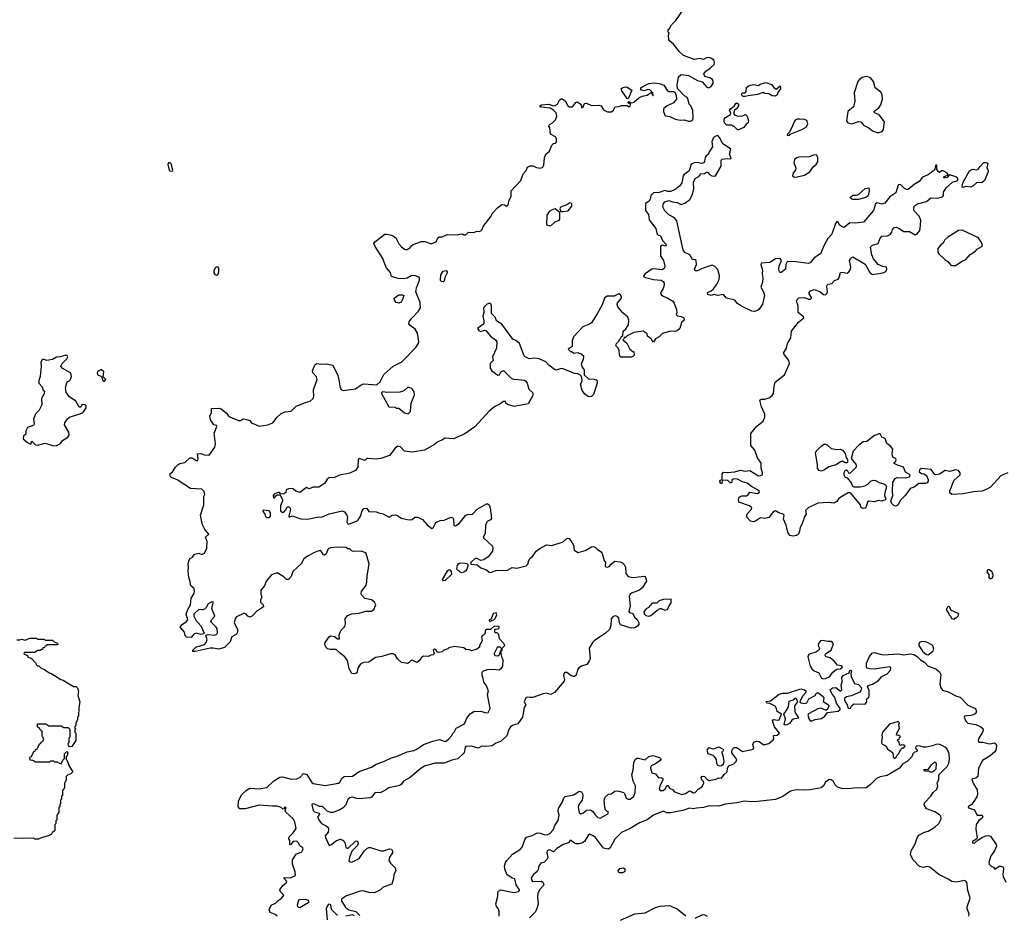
# Model space of a CAD drawing. Extents: x 2106670 to 2323771, y 35271 to 224896.
# Tile 284 of 419: x 2295006 to 2305441, y 116073 to 125569. Entities that reach past the tile are written whole.
import ezdxf

# ---------------------------------------------------------------- set-up
doc = ezdxf.new("R2010")
doc.units = 0

msp = doc.modelspace()

# ---------------------------------------------------------------- linework, layer by layer
at = {"layer": '0CON20XD'}
for points in [[(2298689, 119671), (2298711, 119795), (2298678, 119908), (2298665, 119920), (2298624, 119934), (2298545, 119930), (2298525, 119938), (2298505, 119958), (2298485, 119960), (2298465, 119972), (2298375, 119977), (2298301, 119969), (2298275, 119958), (2298253, 119905), (2298235, 119891), (2298225, 119896), (2298209, 119925), (2298196, 119936), (2298175, 119936), (2298136, 119924), (2298055, 119882), (2298015, 119848), (2297992, 119805), (2297902, 119718), (2297884, 119666), (2297855, 119632), (2297835, 119633), (2297805, 119663), (2297735, 119703), (2297675, 119683), (2297618, 119615), (2297600, 119565), (2297561, 119519), (2297562, 119482), (2297573, 119445), (2297560, 119415), (2297560, 119395), (2297588, 119365), (2297590, 119345), (2297515, 119293), (2297475, 119248), (2297445, 119236), (2297424, 119244), (2297405, 119267), (2297385, 119277), (2297305, 119238), (2297292, 119225), (2297278, 119178), (2297313, 119105), (2297316, 119075), (2297305, 119053), (2297254, 119026), (2297237, 118973), (2297178, 118912), (2297115, 118894), (2297056, 118906), (2297024, 118906), (2296865, 118870), (2296842, 118872), (2296840, 118885), (2296874, 118916), (2296964, 118946), (2296984, 118965), (2296992, 118995), (2296980, 119045), (2297005, 119051), (2297070, 119045), (2297095, 119054), (2297103, 119067), (2297098, 119115), (2297090, 119130), (2297033, 119185), (2297040, 119205), (2297076, 119245), (2297044, 119325), (2297058, 119385), (2297055, 119397), (2297035, 119394), (2297004, 119375), (2296983, 119337), (2296965, 119319), (2296945, 119311), (2296906, 119314), (2296852, 119265), (2296852, 119245), (2296872, 119202), (2296925, 119143), (2296960, 119065), (2296954, 119056), (2296925, 119052), (2296875, 119064), (2296853, 119055), (2296822, 119018), (2296773, 119023), (2296759, 119035), (2296754, 119075), (2296712, 119125), (2296712, 119135), (2296728, 119155), (2296775, 119189), (2296787, 119205), (2296772, 119265), (2296788, 119315), (2296816, 119365), (2296824, 119435), (2296854, 119485), (2296860, 119515), (2296855, 119537), (2296825, 119563), (2296815, 119582), (2296813, 119613), (2296798, 119655), (2296792, 119725), (2296796, 119765), (2296790, 119795), (2296798, 119832), (2296813, 119855), (2296839, 119871), (2296859, 119901), (2296905, 119914), (2296935, 119900), (2296965, 119912), (2296989, 119965), (2296993, 120035), (2296977, 120083), (2297010, 120115), (2296970, 120165), (2296944, 120214), (2296931, 120281), (2296923, 120315), (2296957, 120425), (2296958, 120515), (2296970, 120535), (2296962, 120565), (2296935, 120590), (2296815, 120597), (2296675, 120691), (2296615, 120714), (2296605, 120727), (2296599, 120755), (2296624, 120776), (2296656, 120825), (2296685, 120854), (2296705, 120864), (2296755, 120873), (2296808, 120922), (2296835, 120923), (2296875, 120896), (2296894, 120896), (2296898, 120915), (2296890, 120965), (2296925, 120971), (2296965, 120957), (2297015, 120953), (2297075, 121038), (2297082, 121072), (2297067, 121185), (2297096, 121255), (2297091, 121265), (2297063, 121273), (2297029, 121325), (2297022, 121365), (2297040, 121405), (2297040, 121445), (2297115, 121449), (2297143, 121443), (2297198, 121398), (2297215, 121373), (2297235, 121359), (2297325, 121321), (2297345, 121320), (2297373, 121337), (2297425, 121327), (2297445, 121318), (2297464, 121294), (2297545, 121258), (2297635, 121274), (2297688, 121295), (2297734, 121356), (2297776, 121394), (2297815, 121410), (2297885, 121418), (2297935, 121470), (2298035, 121512), (2298085, 121524), (2298115, 121553), (2298122, 121578), (2298121, 121645), (2298159, 121755), (2298152, 121782), (2298112, 121825), (2298110, 121845), (2298135, 121908), (2298155, 121923), (2298205, 121918), (2298255, 121921), (2298324, 121905), (2298377, 121795), (2298390, 121750), (2298404, 121665), (2298415, 121649), (2298435, 121638), (2298565, 121656), (2298625, 121698), (2298655, 121709), (2298792, 121698), (2298825, 121728), (2298864, 121806), (2298964, 121896), (2299055, 121940), (2299206, 122095), (2299229, 122131), (2299237, 122155), (2299224, 122244), (2299198, 122288), (2299143, 122325), (2299129, 122345), (2299134, 122365), (2299154, 122396), (2299233, 122477), (2299254, 122515), (2299249, 122569), (2299206, 122685), (2299210, 122725), (2299244, 122806), (2299242, 122835), (2299195, 122858), (2299155, 122854), (2299112, 122828), (2299075, 122821), (2299016, 122826), (2298948, 122848), (2298935, 122887), (2298889, 122940), (2298855, 123036), (2298773, 123165), (2298761, 123195), (2298770, 123215), (2298875, 123294), (2298895, 123296), (2298945, 123285), (2298965, 123278), (2298993, 123255), (2299025, 123194), (2299052, 123162), (2299085, 123136), (2299105, 123129), (2299140, 123145), (2299161, 123175), (2299176, 123184), (2299265, 123216), (2299305, 123218), (2299355, 123197), (2299375, 123197), (2299420, 123215), (2299438, 123255), (2299455, 123268), (2299482, 123268), (2299538, 123292), (2299645, 123287), (2299670, 123295), (2299695, 123298), (2299715, 123288), (2299735, 123288), (2299764, 123316), (2299816, 123314), (2299855, 123327), (2299875, 123322), (2299895, 123332), (2299907, 123345), (2299917, 123375), (2300002, 123485), (2300013, 123515), (2300075, 123578), (2300115, 123610), (2300145, 123607), (2300165, 123593), (2300183, 123605), (2300193, 123655), (2300214, 123695), (2300214, 123756), (2300318, 123865), (2300337, 123923), (2300345, 123940), (2300375, 123970), (2300388, 124005), (2300415, 124019), (2300445, 124018), (2300485, 124001), (2300525, 123994), (2300550, 124005), (2300562, 124028), (2300568, 124105), (2300584, 124145), (2300620, 124175), (2300645, 124240), (2300663, 124257), (2300685, 124260), (2300696, 124274), (2300696, 124305), (2300686, 124326), (2300632, 124355), (2300623, 124423), (2300610, 124445), (2300627, 124463), (2300654, 124476), (2300684, 124506), (2300699, 124545), (2300691, 124581), (2300665, 124609), (2300630, 124630), (2300532, 124642), (2300522, 124645), (2300522, 124655), (2300535, 124666), (2300615, 124674), (2300660, 124655), (2300682, 124658), (2300706, 124674), (2300728, 124715), (2300745, 124730), (2300755, 124730), (2300788, 124708), (2300814, 124655), (2300832, 124645), (2300865, 124646), (2300900, 124690), (2300915, 124698), (2300953, 124675), (2300965, 124633), (2300978, 124642), (2300988, 124675), (2300995, 124682), (2301015, 124683), (2301065, 124661), (2301145, 124662), (2301167, 124657), (2301193, 124615), (2301235, 124592), (2301278, 124592), (2301299, 124611), (2301316, 124644), (2301355, 124649), (2301385, 124661), (2301445, 124660), (2301455, 124650), (2301475, 124650), (2301478, 124678), (2301450, 124685), (2301465, 124700), (2301472, 124692), (2301488, 124688), (2301515, 124694), (2301569, 124741), (2301605, 124759), (2301655, 124769), (2301695, 124798), (2301707, 124787), (2301715, 124762), (2301720, 124765), (2301717, 124795), (2301685, 124826), (2301665, 124830), (2301625, 124814), (2301590, 124825), (2301588, 124845), (2301604, 124856), (2301675, 124894), (2301735, 124900), (2301783, 124893), (2301832, 124875), (2301870, 124815), (2301885, 124808), (2301935, 124808), (2301950, 124800), (2301962, 124765), (2301967, 124725), (2301934, 124686), (2301868, 124655), (2301828, 124625), (2301828, 124595), (2301842, 124555), (2301855, 124548), (2301895, 124541), (2301952, 124515), (2302010, 124505), (2302047, 124507), (2302095, 124492), (2302115, 124492), (2302138, 124505), (2302144, 124525), (2302141, 124605), (2302120, 124655), (2302103, 124675), (2302088, 124735), (2302075, 124749), (2302051, 124761), (2301978, 124838), (2301974, 124875), (2301988, 124962), (2302015, 124987), (2302095, 124978), (2302190, 124925), (2302240, 124910), (2302290, 124855), (2302305, 124848), (2302335, 124861), (2302356, 124895), (2302356, 124915), (2302347, 124935), (2302322, 124952), (2302267, 124967), (2302258, 124995), (2302278, 125025), (2302325, 125056), (2302365, 125094), (2302371, 125115), (2302365, 125136), (2302339, 125159), (2302313, 125167), (2302285, 125164), (2302255, 125148), (2302215, 125158), (2302155, 125146), (2302041, 125191), (2301999, 125229), (2301935, 125310), (2301893, 125345), (2301887, 125357), (2301883, 125405), (2301888, 125425), (2301880, 125435), (2301880, 125465), (2301893, 125477), (2301914, 125516), (2301960, 125560), (2302085, 125740)], [(2304115, 124374), (2304146, 124385), (2304162, 124405), (2304170, 124485), (2304115, 124562), (2304065, 124581), (2304060, 124595), (2304110, 124635), (2304133, 124667), (2304152, 124725), (2304147, 124775), (2304132, 124802), (2304072, 124845), (2304054, 124915), (2304022, 124952), (2303985, 124967), (2303936, 124955), (2303906, 124935), (2303890, 124915), (2303851, 124795), (2303856, 124705), (2303842, 124645), (2303784, 124596), (2303770, 124495), (2303782, 124475), (2303825, 124464), (2303895, 124488), (2303920, 124485), (2303950, 124450), (2304005, 124422), (2304045, 124392), (2304095, 124374), (2304115, 124374)], [(2301455, 124730), (2301445, 124732), (2301387, 124815), (2301382, 124835), (2301400, 124850), (2301425, 124856), (2301445, 124852), (2301492, 124822), (2301455, 124730)], [(2302695, 124753), (2302674, 124754), (2302662, 124762), (2302657, 124775), (2302660, 124785), (2302665, 124792), (2302696, 124794), (2302704, 124806), (2302710, 124850), (2302727, 124865), (2302752, 124875), (2302785, 124883), (2302835, 124870), (2302855, 124884), (2302915, 124904), (2302975, 124882), (2303000, 124850), (2303025, 124833), (2303067, 124867), (2303069, 124835), (2303042, 124798), (2303035, 124772), (2303015, 124758), (2302981, 124761), (2302945, 124782), (2302898, 124788), (2302885, 124798), (2302825, 124777), (2302725, 124762), (2302695, 124753)], [(2302625, 124400), (2302615, 124400), (2302575, 124440), (2302565, 124440), (2302555, 124450), (2302502, 124452), (2302476, 124476), (2302473, 124493), (2302474, 124515), (2302485, 124532), (2302538, 124565), (2302542, 124582), (2302530, 124605), (2302540, 124625), (2302577, 124653), (2302595, 124681), (2302605, 124686), (2302623, 124673), (2302623, 124655), (2302605, 124628), (2302581, 124609), (2302570, 124575), (2302585, 124558), (2302625, 124547), (2302665, 124550), (2302698, 124565), (2302716, 124545), (2302731, 124495), (2302728, 124475), (2302705, 124460), (2302682, 124425), (2302625, 124400)], [(2303145, 124342), (2303165, 124343), (2303173, 124357), (2303295, 124405), (2303345, 124434), (2303358, 124465), (2303349, 124499), (2303325, 124512), (2303274, 124516), (2303246, 124514), (2303225, 124504), (2303216, 124494), (2303198, 124442), (2303164, 124376), (2303142, 124355), (2303140, 124345), (2303145, 124342)], [(2302996, 121606), (2303001, 121679), (2303014, 121725), (2303111, 121805), (2303164, 121925), (2303158, 121955), (2303110, 122015), (2303102, 122035), (2303134, 122085), (2303144, 122135), (2303179, 122195), (2303186, 122265), (2303259, 122361), (2303314, 122405), (2303315, 122416), (2303256, 122466), (2303257, 122535), (2303239, 122585), (2303245, 122604), (2303265, 122619), (2303322, 122622), (2303365, 122606), (2303388, 122605), (2303399, 122615), (2303399, 122625), (2303372, 122662), (2303372, 122675), (2303389, 122695), (2303425, 122708), (2303487, 122687), (2303524, 122655), (2303547, 122653), (2303561, 122665), (2303568, 122685), (2303561, 122739), (2303565, 122755), (2303576, 122764), (2303615, 122773), (2303643, 122805), (2303681, 122819), (2303691, 122835), (2303705, 122888), (2303727, 122893), (2303775, 122882), (2303794, 122895), (2303808, 122915), (2303816, 122945), (2303802, 123015), (2303815, 123040), (2303835, 123053), (2303967, 122977), (2304017, 122887), (2304045, 122867), (2304155, 122884), (2304185, 122901), (2304198, 122925), (2304194, 122944), (2304155, 122952), (2304105, 122975), (2304054, 123035), (2304037, 123075), (2304022, 123158), (2304043, 123177), (2304103, 123197), (2304122, 123245), (2304145, 123274), (2304205, 123279), (2304235, 123294), (2304250, 123315), (2304257, 123345), (2304273, 123365), (2304295, 123370), (2304326, 123356), (2304375, 123324), (2304435, 123322), (2304495, 123287), (2304515, 123294), (2304546, 123335), (2304554, 123386), (2304555, 123445), (2304540, 123485), (2304482, 123545), (2304482, 123575), (2304491, 123595), (2304522, 123618), (2304615, 123641), (2304661, 123679), (2304735, 123677), (2304785, 123692), (2304796, 123705), (2304798, 123742), (2304826, 123785), (2304893, 123847), (2304950, 123865), (2304948, 123885), (2304938, 123898), (2304875, 123919), (2304858, 123922), (2304836, 123895), (2304805, 123889), (2304799, 123895), (2304805, 123905), (2304850, 123925), (2304831, 123945), (2304795, 123967), (2304775, 123966), (2304755, 123950), (2304745, 123957), (2304726, 123985), (2304725, 124027), (2304714, 124025), (2304701, 123975), (2304668, 123952), (2304635, 123923), (2304575, 123900), (2304538, 123855), (2304485, 123821), (2304422, 123768), (2304405, 123769), (2304385, 123780), (2304345, 123817), (2304325, 123820), (2304315, 123815), (2304293, 123735), (2304229, 123691), (2304175, 123625), (2304145, 123612), (2304095, 123628), (2304075, 123618), (2304056, 123545), (2303948, 123422), (2303865, 123410), (2303805, 123415), (2303745, 123364), (2303715, 123377), (2303696, 123395), (2303677, 123427), (2303665, 123430), (2303651, 123409), (2303615, 123295), (2303570, 123250), (2303528, 123172), (2303495, 123086), (2303425, 123043), (2303385, 122990), (2303365, 122985), (2303205, 123005), (2303140, 123000), (2303126, 122975), (2303121, 122925), (2303075, 122889), (2303065, 122887), (2303057, 122895), (2303051, 122925), (2303054, 122955), (2303079, 123015), (2303067, 123037), (2303015, 123032), (2302955, 122996), (2302865, 122988), (2302860, 122975), (2302879, 122915), (2302876, 122875), (2302882, 122832), (2302878, 122785), (2302862, 122732), (2302888, 122685), (2302898, 122645), (2302878, 122552), (2302845, 122501), (2302825, 122486), (2302795, 122476), (2302765, 122478), (2302655, 122531), (2302615, 122559), (2302585, 122594), (2302496, 122616), (2302465, 122657), (2302405, 122646), (2302365, 122654), (2302335, 122644), (2302300, 122655), (2302294, 122676), (2302335, 122693), (2302359, 122715), (2302392, 122758), (2302419, 122815), (2302423, 122855), (2302405, 122919), (2302375, 122953), (2302345, 122965), (2302239, 122931), (2302188, 122905), (2302165, 122906), (2302159, 122925), (2302180, 122975), (2302175, 123015), (2302165, 123024), (2302135, 123025), (2302108, 123075), (2302055, 123101), (2302038, 123125), (2301971, 123435), (2301945, 123467), (2301885, 123499), (2301867, 123517), (2301843, 123543), (2301823, 123585), (2301831, 123619), (2301843, 123637), (2301885, 123653), (2301925, 123637), (2301975, 123632), (2302015, 123608), (2302054, 123625), (2302107, 123663), (2302135, 123715), (2302150, 123775), (2302146, 123845), (2302165, 123885), (2302203, 123905), (2302225, 123934), (2302265, 123939), (2302285, 123953), (2302295, 123953), (2302316, 123926), (2302342, 123915), (2302365, 123911), (2302382, 123915), (2302441, 124015), (2302442, 124075), (2302449, 124091), (2302505, 124099), (2302535, 124093), (2302545, 124100), (2302528, 124145), (2302542, 124195), (2302456, 124256), (2302428, 124315), (2302405, 124340), (2302375, 124330), (2302355, 124313), (2302342, 124275), (2302348, 124222), (2302312, 124168), (2302308, 124142), (2302283, 124125), (2302272, 124108), (2302264, 124065), (2302255, 124052), (2302235, 124044), (2302185, 124054), (2302155, 124052), (2302123, 124037), (2302102, 123965), (2302045, 123925), (2302037, 123913), (2302025, 123840), (2302004, 123806), (2301949, 123765), (2301905, 123746), (2301875, 123746), (2301845, 123757), (2301785, 123737), (2301725, 123734), (2301696, 123704), (2301689, 123665), (2301679, 123645), (2301639, 123621), (2301640, 123545), (2301669, 123505), (2301677, 123447), (2301747, 123355), (2301763, 123293), (2301796, 123276), (2301818, 123228), (2301857, 123185), (2301855, 123169), (2301815, 123178), (2301805, 123176), (2301799, 123165), (2301797, 123065), (2301828, 123015), (2301842, 122955), (2301840, 122935), (2301815, 122916), (2301725, 122928), (2301706, 122924), (2301634, 122876), (2301618, 122855), (2301618, 122848), (2301640, 122835), (2301725, 122814), (2301805, 122806), (2301825, 122794), (2301836, 122775), (2301837, 122755), (2301825, 122720), (2301804, 122685), (2301799, 122665), (2301804, 122655), (2301825, 122636), (2301875, 122618), (2301928, 122585), (2301943, 122563), (2301966, 122495), (2301969, 122461), (2301963, 122443), (2301978, 122428), (2302015, 122422), (2302045, 122408), (2302048, 122385), (2302021, 122359), (2302001, 122295), (2301975, 122271), (2301955, 122263), (2301905, 122268), (2301819, 122241), (2301783, 122207), (2301743, 122187), (2301725, 122150), (2301705, 122170), (2301700, 122185), (2301660, 122215), (2301658, 122238), (2301615, 122267), (2301515, 122251), (2301445, 122218), (2301425, 122200), (2301412, 122198), (2301410, 122185), (2301400, 122175), (2301441, 122141), (2301472, 122075), (2301505, 122050), (2301515, 122050), (2301520, 122015), (2301508, 122002), (2301485, 121992), (2301372, 121992), (2301362, 122015), (2301358, 122065), (2301345, 122090), (2301320, 122115), (2301328, 122122), (2301330, 122135), (2301360, 122165), (2301360, 122175), (2301378, 122192), (2301380, 122205), (2301398, 122222), (2301402, 122265), (2301429, 122291), (2301458, 122335), (2301463, 122385), (2301452, 122415), (2301400, 122460), (2301344, 122524), (2301339, 122549), (2301342, 122568), (2301384, 122615), (2301383, 122635), (2301372, 122652), (2301355, 122662), (2301305, 122639), (2301232, 122638), (2301205, 122615), (2301178, 122545), (2301128, 122452), (2301065, 122356), (2301045, 122341), (2300975, 122314), (2300874, 122205), (2300860, 122165), (2300860, 122105), (2300820, 122075), (2300845, 122050), (2300855, 122050), (2300883, 122033), (2300895, 122038), (2300925, 122040), (2300933, 122033), (2300955, 122030), (2300980, 122005), (2300978, 121965), (2300958, 121915), (2300968, 121885), (2300987, 121857), (2300990, 121805), (2301035, 121762), (2301095, 121758), (2301115, 121750), (2301127, 121737), (2301126, 121714), (2301089, 121595), (2301065, 121574), (2301035, 121571), (2300995, 121598), (2300969, 121639), (2300951, 121705), (2300966, 121735), (2300964, 121774), (2300949, 121799), (2300923, 121813), (2300885, 121817), (2300765, 121868), (2300745, 121871), (2300696, 121854), (2300675, 121860), (2300614, 121905), (2300583, 121943), (2300513, 121973), (2300465, 121982), (2300405, 121975), (2300363, 121993), (2300354, 122004), (2300304, 122135), (2300265, 122166), (2300231, 122181), (2300167, 122273), (2300115, 122342), (2300060, 122375), (2300044, 122415), (2300005, 122455), (2300007, 122535), (2299998, 122555), (2299985, 122562), (2299955, 122551), (2299923, 122515), (2299925, 122465), (2299914, 122425), (2299926, 122375), (2299925, 122353), (2299915, 122337), (2299858, 122295), (2299871, 122275), (2299885, 122266), (2299895, 122264), (2299931, 122279), (2299945, 122274), (2299997, 122215), (2300050, 122175), (2300062, 122155), (2300060, 122085), (2300018, 121995), (2300025, 121955), (2299995, 121927), (2299992, 121915), (2299992, 121875), (2300010, 121845), (2300075, 121799), (2300092, 121805), (2300101, 121829), (2300111, 121839), (2300135, 121849), (2300215, 121768), (2300239, 121759), (2300294, 121754), (2300355, 121748), (2300371, 121735), (2300383, 121715), (2300401, 121651), (2300446, 121614), (2300446, 121585), (2300395, 121496), (2300245, 121469), (2300175, 121490), (2300158, 121505), (2300155, 121520), (2300135, 121522), (2300095, 121494), (2300041, 121469), (2299981, 121419), (2299829, 121251), (2299725, 121179), (2299605, 121124), (2299515, 121131), (2299480, 121110), (2299436, 121094), (2299404, 121066), (2299295, 121006), (2299165, 120985)], [(2303215, 123898), (2303245, 123903), (2303325, 123920), (2303380, 123955), (2303415, 124010), (2303448, 124032), (2303465, 124062), (2303466, 124106), (2303453, 124133), (2303425, 124137), (2303375, 124114), (2303265, 124112), (2303243, 124105), (2303217, 124085), (2303211, 124055), (2303233, 123995), (2303227, 123975), (2303202, 123945), (2303196, 123915), (2303215, 123898)], [(2296625, 123963), (2296630, 123975), (2296610, 124040), (2296601, 124051), (2296585, 124051), (2296578, 124035), (2296590, 123975), (2296596, 123966), (2296625, 123963)], [(2305001, 123791), (2304995, 123792), (2304993, 123803), (2305004, 123845), (2305074, 123965), (2305105, 123985), (2305145, 123978), (2305165, 123983), (2305185, 124014), (2305225, 124056), (2305245, 124056), (2305265, 124047), (2305257, 123997), (2305270, 123975), (2305271, 123955), (2305231, 123865), (2305205, 123843), (2305145, 123838), (2305112, 123808), (2305085, 123795), (2305035, 123800), (2305001, 123791)], [(2303895, 123664), (2303834, 123664), (2303810, 123675), (2303808, 123685), (2303835, 123709), (2303875, 123708), (2303895, 123716), (2303965, 123778), (2304005, 123788), (2304008, 123755), (2303998, 123702), (2303972, 123685), (2303895, 123664)], [(2300625, 123384), (2300641, 123389), (2300682, 123425), (2300725, 123442), (2300730, 123455), (2300730, 123525), (2300682, 123562), (2300655, 123557), (2300616, 123534), (2300592, 123495), (2300588, 123395), (2300625, 123384)], [(2300765, 123534), (2300818, 123542), (2300857, 123593), (2300858, 123615), (2300850, 123625), (2300835, 123628), (2300804, 123606), (2300737, 123583), (2300730, 123565), (2300740, 123535), (2300765, 123534)], [(2304885, 122962), (2304925, 122963), (2304995, 123010), (2305033, 123027), (2305081, 123079), (2305136, 123114), (2305155, 123136), (2305202, 123165), (2305209, 123175), (2305200, 123205), (2305166, 123256), (2304996, 123336), (2304955, 123334), (2304842, 123265), (2304812, 123235), (2304795, 123200), (2304767, 123183), (2304737, 123143), (2304736, 123105), (2304747, 123085), (2304811, 123025), (2304843, 123005), (2304875, 122968), (2304885, 122962)], [(2297095, 122859), (2297105, 122863), (2297118, 122895), (2297118, 122935), (2297105, 122950), (2297090, 122945), (2297075, 122930), (2297062, 122905), (2297062, 122885), (2297075, 122867), (2297095, 122859)], [(2299495, 122791), (2299475, 122793), (2299467, 122805), (2299470, 122865), (2299495, 122904), (2299525, 122910), (2299538, 122895), (2299537, 122885), (2299511, 122835), (2299505, 122798), (2299495, 122791)], [(2299025, 122562), (2298995, 122571), (2298978, 122595), (2298974, 122615), (2299025, 122651), (2299065, 122653), (2299076, 122645), (2299065, 122602), (2299049, 122575), (2299025, 122562)], [(2295365, 121052), (2295395, 121053), (2295438, 121075), (2295461, 121109), (2295516, 121144), (2295532, 121165), (2295526, 121196), (2295481, 121275), (2295486, 121295), (2295512, 121338), (2295535, 121354), (2295675, 121402), (2295709, 121455), (2295710, 121475), (2295696, 121486), (2295675, 121489), (2295666, 121484), (2295655, 121460), (2295635, 121462), (2295600, 121525), (2295535, 121570), (2295499, 121615), (2295493, 121665), (2295505, 121718), (2295515, 121734), (2295537, 121745), (2295550, 121765), (2295557, 121785), (2295553, 121805), (2295543, 121825), (2295457, 121875), (2295441, 121895), (2295457, 121923), (2295507, 121975), (2295516, 121995), (2295508, 122008), (2295485, 122008), (2295435, 121993), (2295395, 121991), (2295354, 121966), (2295295, 121954), (2295265, 121966), (2295245, 121968), (2295230, 121935), (2295234, 121895), (2295224, 121786), (2295210, 121745), (2295210, 121715), (2295243, 121675), (2295255, 121640), (2295270, 121630), (2295267, 121603), (2295239, 121551), (2295241, 121485), (2295211, 121429), (2295178, 121395), (2295166, 121374), (2295154, 121335), (2295160, 121285), (2295155, 121270), (2295088, 121245), (2295071, 121209), (2295070, 121175), (2295048, 121155), (2295042, 121125), (2295090, 121085), (2295125, 121070), (2295135, 121100), (2295175, 121060), (2295195, 121058), (2295275, 121080), (2295365, 121052)], [(2295895, 121735), (2295905, 121737), (2295920, 121755), (2295892, 121782), (2295897, 121837), (2295875, 121856), (2295865, 121856), (2295831, 121839), (2295827, 121817), (2295835, 121802), (2295865, 121791), (2295878, 121778), (2295886, 121745), (2295895, 121735)], [(2299125, 121390), (2299148, 121415), (2299156, 121505), (2299189, 121591), (2299186, 121625), (2299165, 121656), (2299135, 121670), (2299115, 121668), (2299076, 121634), (2299035, 121619), (2298896, 121616), (2298855, 121622), (2298840, 121615), (2298840, 121605), (2298920, 121465), (2298985, 121460), (2298995, 121450), (2299025, 121452), (2299085, 121400), (2299125, 121390)], [(2305479, 120765), (2305408, 120735), (2305296, 120614), (2305262, 120595), (2305205, 120569), (2305115, 120564), (2305005, 120543), (2304885, 120534), (2304865, 120551), (2304863, 120575), (2304882, 120615), (2304905, 120685), (2304972, 120745), (2304974, 120765), (2304955, 120790), (2304925, 120797), (2304865, 120778), (2304815, 120788), (2304755, 120752), (2304715, 120742), (2304705, 120747), (2304665, 120799), (2304565, 120809), (2304543, 120795), (2304538, 120775), (2304565, 120758), (2304590, 120755), (2304618, 120738), (2304634, 120694), (2304634, 120675), (2304625, 120657), (2304605, 120650), (2304535, 120653), (2304485, 120614), (2304442, 120598), (2304395, 120527), (2304338, 120472), (2304318, 120425), (2304295, 120412), (2304270, 120420), (2304244, 120444), (2304239, 120465), (2304261, 120525), (2304256, 120565), (2304260, 120665), (2304285, 120703), (2304304, 120716), (2304399, 120711), (2304436, 120724), (2304442, 120745), (2304393, 120773), (2304373, 120823), (2304308, 120845), (2304273, 120865), (2304273, 120875), (2304291, 120889), (2304296, 120904), (2304292, 120915), (2304265, 120928), (2304255, 120945), (2304252, 120968), (2304260, 121015), (2304236, 121046), (2304195, 121075), (2304177, 121127), (2304145, 121143), (2304125, 121177), (2304115, 121178), (2304065, 121161), (2303985, 121096), (2303945, 121092), (2303901, 121059), (2303838, 120995), (2303820, 120915), (2303867, 120857), (2303872, 120845), (2303870, 120825), (2303805, 120758), (2303795, 120760), (2303783, 120783), (2303765, 120792), (2303752, 120785), (2303742, 120765), (2303742, 120745), (2303755, 120720), (2303775, 120710), (2303818, 120658), (2303832, 120625), (2303846, 120616), (2303915, 120616), (2303962, 120628), (2303996, 120645), (2304031, 120679), (2304055, 120686), (2304075, 120684), (2304115, 120662), (2304165, 120649), (2304184, 120635), (2304191, 120615), (2304174, 120554), (2304173, 120525), (2304187, 120485), (2304183, 120477), (2304145, 120464), (2304105, 120470), (2304064, 120456), (2304004, 120466), (2303990, 120455), (2303977, 120403), (2303965, 120391), (2303945, 120386), (2303925, 120395), (2303916, 120426), (2303815, 120549), (2303805, 120554), (2303785, 120551), (2303718, 120515), (2303685, 120489), (2303665, 120460), (2303635, 120443), (2303579, 120449), (2303465, 120444), (2303362, 120395), (2303336, 120365), (2303343, 120325), (2303319, 120295), (2303313, 120265), (2303295, 120216), (2303276, 120185), (2303271, 120145), (2303259, 120115), (2303239, 120101), (2303205, 120094), (2303170, 120100), (2303146, 120135), (2303131, 120211), (2303101, 120275), (2303107, 120315), (2303097, 120325), (2303050, 120340), (2303015, 120363), (2302994, 120355), (2302945, 120292), (2302902, 120282), (2302858, 120288), (2302805, 120252), (2302784, 120246), (2302752, 120252), (2302714, 120294), (2302711, 120315), (2302720, 120335), (2302760, 120375), (2302767, 120395), (2302742, 120415), (2302628, 120455), (2302623, 120485), (2302630, 120505), (2302642, 120515), (2302658, 120522), (2302708, 120522), (2302726, 120534), (2302745, 120558), (2302824, 120546), (2302842, 120555), (2302847, 120565), (2302825, 120586), (2302761, 120621), (2302715, 120656), (2302665, 120670), (2302615, 120696), (2302575, 120700), (2302555, 120690), (2302552, 120665), (2302545, 120658), (2302535, 120658), (2302512, 120682), (2302462, 120688), (2302452, 120678), (2302448, 120652), (2302435, 120652), (2302428, 120675), (2302435, 120688), (2302450, 120695), (2302451, 120755), (2302467, 120773), (2302505, 120768), (2302585, 120774), (2302645, 120792), (2302696, 120784), (2302745, 120788), (2302835, 120732), (2302860, 120735), (2302878, 120745), (2302880, 120765), (2302864, 120814), (2302865, 120868), (2302826, 120925), (2302796, 121006), (2302756, 121055), (2302755, 121182), (2302819, 121261), (2302885, 121314), (2302904, 121355), (2302904, 121385), (2302868, 121465), (2302851, 121535), (2302865, 121546), (2302905, 121547), (2302955, 121565), (2302982, 121585), (2302996, 121606)], [(2303505, 120784), (2303479, 120789), (2303461, 120811), (2303462, 120852), (2303442, 120975), (2303447, 120995), (2303460, 121010), (2303505, 121050), (2303532, 121068), (2303545, 121070), (2303565, 121060), (2303605, 121024), (2303665, 121011), (2303705, 121016), (2303728, 121005), (2303755, 120968), (2303767, 120925), (2303780, 120905), (2303780, 120875), (2303775, 120870), (2303755, 120870), (2303725, 120888), (2303705, 120882), (2303661, 120849), (2303582, 120828), (2303535, 120796), (2303505, 120784)], [(2299165, 120985), (2299086, 120996), (2299041, 121041), (2299015, 121046), (2298987, 121025), (2298925, 120949), (2298835, 120918), (2298785, 120908), (2298692, 120918), (2298684, 120916), (2298665, 120894), (2298604, 120916), (2298594, 120906), (2298589, 120825), (2298565, 120790), (2298505, 120761), (2298395, 120741), (2298335, 120710), (2298305, 120716), (2298285, 120711), (2298265, 120699), (2298235, 120653), (2298177, 120613), (2298115, 120611), (2298075, 120596), (2298045, 120609), (2297975, 120556), (2297932, 120572), (2297906, 120596), (2297895, 120598), (2297855, 120594), (2297832, 120585), (2297826, 120555), (2297805, 120541), (2297775, 120538), (2297760, 120555), (2297745, 120557), (2297705, 120543), (2297694, 120525), (2297695, 120500), (2297705, 120500), (2297720, 120520), (2297735, 120530), (2297755, 120533), (2297768, 120528), (2297794, 120475), (2297770, 120415), (2297771, 120361), (2297790, 120345), (2297805, 120348), (2297825, 120368), (2297841, 120399), (2297855, 120408), (2297871, 120391), (2297876, 120375), (2297860, 120305), (2297863, 120293), (2297895, 120310), (2297985, 120277), (2298056, 120274), (2298175, 120298), (2298205, 120294), (2298285, 120331), (2298425, 120363), (2298450, 120350), (2298474, 120315), (2298479, 120295), (2298475, 120245), (2298484, 120224), (2298495, 120220), (2298591, 120259), (2298618, 120305), (2298635, 120362), (2298655, 120386), (2298675, 120391), (2298685, 120387), (2298706, 120356), (2298785, 120350), (2298812, 120342), (2298860, 120330), (2298915, 120297), (2298925, 120297), (2298955, 120317), (2298985, 120320), (2299011, 120311), (2299050, 120285), (2299135, 120267), (2299165, 120271), (2299195, 120295), (2299225, 120295), (2299275, 120271), (2299325, 120213), (2299375, 120174), (2299391, 120189), (2299415, 120238), (2299461, 120259), (2299505, 120264), (2299574, 120296), (2299595, 120288), (2299603, 120275), (2299608, 120208), (2299625, 120204), (2299665, 120227), (2299735, 120315), (2299755, 120322), (2299804, 120326), (2299855, 120380), (2299955, 120435), (2299965, 120436), (2299981, 120425), (2299994, 120395), (2300008, 120285), (2299996, 120265), (2299962, 120248), (2299952, 120235), (2299944, 120206), (2299939, 120121), (2299921, 120089), (2299920, 120075), (2300016, 119986), (2300022, 119965), (2300016, 119935), (2299972, 119875), (2299925, 119843), (2299895, 119836), (2299855, 119855), (2299832, 119858), (2299786, 119815), (2299783, 119805), (2299795, 119798), (2299855, 119790), (2299895, 119758), (2299952, 119735), (2299982, 119712), (2299995, 119709), (2300055, 119728), (2300175, 119732), (2300225, 119762), (2300275, 119753), (2300375, 119778), (2300393, 119795), (2300402, 119835), (2300415, 119859), (2300442, 119878), (2300481, 119935), (2300518, 119962), (2300590, 120000), (2300646, 119994), (2300765, 120033), (2300807, 120073), (2300830, 120070), (2300863, 120023), (2300875, 119998), (2300884, 119945), (2300925, 119921), (2300999, 119941), (2301065, 119980), (2301085, 119984), (2301105, 119978), (2301131, 119951), (2301167, 119927), (2301179, 119909), (2301201, 119835), (2301216, 119815), (2301212, 119775), (2301219, 119769), (2301235, 119765), (2301255, 119771), (2301275, 119796), (2301315, 119828), (2301365, 119822), (2301395, 119810), (2301414, 119794), (2301426, 119766), (2301429, 119705), (2301437, 119685), (2301456, 119666), (2301505, 119654), (2301625, 119670), (2301634, 119664), (2301647, 119635), (2301648, 119615), (2301605, 119546), (2301575, 119520), (2301490, 119490), (2301475, 119478), (2301464, 119455), (2301476, 119355), (2301462, 119295), (2301470, 119285), (2301505, 119272), (2301523, 119235), (2301551, 119211), (2301568, 119175), (2301568, 119155), (2301555, 119140), (2301525, 119122), (2301485, 119116), (2301374, 119154), (2301362, 119175), (2301356, 119225), (2301350, 119235), (2301325, 119248), (2301295, 119241), (2301273, 119215), (2301271, 119145), (2301257, 119105), (2301215, 119066), (2301093, 118985), (2301080, 118970), (2301042, 118905), (2301052, 118795), (2301046, 118774), (2301016, 118734), (2300960, 118715), (2300932, 118698), (2300918, 118675), (2300905, 118620), (2300885, 118606), (2300875, 118606), (2300847, 118617), (2300805, 118648), (2300785, 118649), (2300774, 118635), (2300769, 118615), (2300781, 118575), (2300778, 118555), (2300674, 118436), (2300635, 118416), (2300587, 118427), (2300555, 118422), (2300444, 118384), (2300415, 118381), (2300385, 118387), (2300371, 118379), (2300352, 118335), (2300372, 118305), (2300351, 118275), (2300336, 118174), (2300286, 118104), (2300235, 118091), (2300208, 118072), (2300191, 118045), (2300170, 117975), (2300101, 117915), (2300052, 117898), (2300015, 117871), (2299945, 117862), (2299905, 117866), (2299865, 117845), (2299795, 117867), (2299736, 117864), (2299726, 117854), (2299717, 117795), (2299648, 117732), (2299585, 117719), (2299505, 117686), (2299405, 117687), (2299295, 117656), (2299260, 117635), (2299172, 117558), (2299145, 117533), (2299075, 117497), (2299054, 117465), (2299035, 117451), (2298918, 117425), (2298877, 117395), (2298825, 117373), (2298775, 117374), (2298735, 117327), (2298720, 117320), (2298605, 117309), (2298575, 117311), (2298535, 117327), (2298505, 117319), (2298485, 117300), (2298464, 117245), (2298435, 117214), (2298399, 117191), (2298325, 117163), (2298305, 117163), (2298266, 117176), (2298216, 117226), (2298185, 117228), (2298125, 117256), (2298107, 117253), (2298103, 117245), (2298116, 117185), (2298132, 117172), (2298180, 117155), (2298182, 117145), (2298164, 117115), (2298182, 117075), (2298205, 117045), (2298253, 117023), (2298274, 117005), (2298278, 116985), (2298274, 116955), (2298245, 116916), (2298247, 116897), (2298285, 116813), (2298305, 116820), (2298363, 116867), (2298405, 116879), (2298425, 116874), (2298442, 116862), (2298454, 116835), (2298462, 116792), (2298485, 116783), (2298565, 116860), (2298575, 116864), (2298585, 116858), (2298592, 116835), (2298586, 116815), (2298527, 116753), (2298501, 116685), (2298496, 116646), (2298515, 116636), (2298535, 116639), (2298605, 116675), (2298658, 116755), (2298685, 116783), (2298705, 116794), (2298725, 116793), (2298835, 116758), (2298865, 116758), (2298925, 116778), (2298945, 116773), (2298958, 116755), (2298956, 116736), (2298925, 116689), (2298919, 116655), (2298935, 116626), (2298986, 116575), (2298991, 116545), (2298972, 116505), (2298968, 116465), (2298950, 116405), (2298860, 116370), (2298830, 116345), (2298765, 116313), (2298705, 116316), (2298645, 116333), (2298615, 116329), (2298470, 116280), (2298416, 116245), (2298416, 116225), (2298458, 116158), (2298495, 116132), (2298567, 116115), (2298610, 116070)], [(2297645, 120288), (2297625, 120288), (2297615, 120298), (2297603, 120333), (2297586, 120355), (2297586, 120365), (2297595, 120374), (2297642, 120365), (2297662, 120345), (2297662, 120305), (2297645, 120288)], [(2299695, 119706), (2299675, 119712), (2299638, 119745), (2299646, 119785), (2299660, 119805), (2299680, 119810), (2299728, 119808), (2299744, 119804), (2299754, 119794), (2299757, 119775), (2299746, 119745), (2299734, 119725), (2299715, 119711), (2299695, 119706)], [(2299498, 119618), (2299488, 119635), (2299545, 119728), (2299554, 119736), (2299565, 119736), (2299580, 119720), (2299582, 119688), (2299515, 119623), (2299498, 119618)], [(2305305, 119640), (2305292, 119642), (2305280, 119655), (2305280, 119685), (2305260, 119715), (2305265, 119740), (2305285, 119740), (2305308, 119718), (2305312, 119702), (2305320, 119695), (2305320, 119665), (2305305, 119640)], [(2297735, 116064), (2297715, 116082), (2297662, 116102), (2297650, 116135), (2297670, 116180), (2297717, 116203), (2297745, 116231), (2297778, 116252), (2297798, 116275), (2297804, 116285), (2297799, 116295), (2297771, 116321), (2297763, 116345), (2297795, 116390), (2297837, 116425), (2297831, 116441), (2297808, 116465), (2297810, 116475), (2297875, 116470), (2297930, 116495), (2297924, 116534), (2297896, 116615), (2297898, 116662), (2297935, 116720), (2297995, 116746), (2298011, 116775), (2298008, 116788), (2297975, 116809), (2297962, 116842), (2297945, 116859), (2297903, 116857), (2297875, 116820), (2297870, 116825), (2297870, 116865), (2297860, 116885), (2297862, 116905), (2297905, 116948), (2297936, 116994), (2297922, 117065), (2297905, 117098), (2297826, 117166), (2297820, 117185), (2297830, 117215), (2297825, 117217), (2297810, 117215), (2297808, 117202), (2297795, 117200), (2297777, 117217), (2297735, 117232), (2297685, 117229), (2297545, 117240), (2297395, 117201), (2297341, 117201), (2297322, 117222), (2297324, 117285), (2297358, 117352), (2297409, 117401), (2297445, 117422), (2297544, 117416), (2297625, 117427), (2297700, 117500), (2297765, 117538), (2297791, 117541), (2297885, 117518), (2297945, 117522), (2297975, 117534), (2298015, 117576), (2298050, 117565), (2298101, 117481), (2298115, 117470), (2298245, 117451), (2298384, 117476), (2298400, 117485), (2298421, 117525), (2298445, 117544), (2298535, 117549), (2298605, 117597), (2298735, 117644), (2298783, 117677), (2298874, 117706), (2298945, 117742), (2299005, 117759), (2299113, 117807), (2299185, 117822), (2299215, 117836), (2299285, 117884), (2299385, 117921), (2299455, 117938), (2299515, 117916), (2299525, 117919), (2299555, 117943), (2299588, 117985), (2299590, 117995), (2299610, 118015), (2299631, 118059), (2299722, 118105), (2299740, 118155), (2299755, 118178), (2299782, 118208), (2299820, 118235), (2299895, 118236), (2299945, 118219), (2299970, 118225), (2299993, 118265), (2299964, 118415), (2299973, 118455), (2299955, 118508), (2299924, 118544), (2299919, 118585), (2299907, 118615), (2299908, 118652), (2299923, 118667), (2299965, 118679), (2300025, 118684), (2300083, 118677), (2300112, 118695), (2300127, 118715), (2300130, 118785), (2300123, 118793), (2300108, 118848), (2300110, 118880), (2300120, 118885), (2300120, 118905), (2300148, 118935), (2300136, 118956), (2300090, 119005), (2300085, 119050), (2300068, 119068), (2300045, 119070), (2300042, 119075), (2300042, 119108), (2300078, 119112), (2300087, 119123), (2300087, 119137), (2300035, 119140), (2299997, 119103), (2299955, 119102), (2299944, 119096), (2299938, 119085), (2299937, 119053), (2299911, 119039), (2299902, 119025), (2299908, 118985), (2299880, 118935), (2299880, 118915), (2299850, 118895), (2299795, 118878), (2299775, 118888), (2299735, 118890), (2299715, 118910), (2299615, 118922), (2299555, 118910), (2299545, 118900), (2299500, 118885), (2299482, 118868), (2299445, 118858), (2299434, 118864), (2299415, 118892), (2299404, 118896), (2299390, 118885), (2299398, 118845), (2299390, 118835), (2299365, 118831), (2299335, 118818), (2299285, 118820), (2299264, 118806), (2299242, 118775), (2299215, 118752), (2299165, 118778), (2299154, 118776), (2299135, 118752), (2299116, 118744), (2299054, 118754), (2299011, 118791), (2298986, 118836), (2298966, 118846), (2298935, 118846), (2298845, 118816), (2298778, 118805), (2298705, 118758), (2298655, 118754), (2298635, 118747), (2298615, 118732), (2298589, 118695), (2298582, 118655), (2298580, 118645), (2298555, 118632), (2298525, 118638), (2298498, 118685), (2298482, 118775), (2298453, 118813), (2298405, 118848), (2298362, 118892), (2298295, 118892), (2298269, 118899), (2298249, 118915), (2298239, 118945), (2298245, 118966), (2298285, 119025), (2298305, 119038), (2298341, 119031), (2298375, 119004), (2298397, 119005), (2298393, 119045), (2298398, 119065), (2298412, 119095), (2298453, 119137), (2298459, 119165), (2298455, 119218), (2298479, 119251), (2298525, 119271), (2298605, 119278), (2298675, 119298), (2298735, 119297), (2298760, 119315), (2298779, 119365), (2298766, 119395), (2298735, 119418), (2298664, 119434), (2298630, 119470), (2298624, 119484), (2298628, 119505), (2298678, 119575), (2298685, 119605), (2298689, 119671)], [(2301675, 119244), (2301695, 119251), (2301761, 119309), (2301793, 119327), (2301805, 119328), (2301845, 119308), (2301873, 119317), (2301889, 119355), (2301911, 119385), (2301910, 119425), (2301825, 119421), (2301785, 119406), (2301757, 119383), (2301717, 119383), (2301705, 119378), (2301672, 119338), (2301645, 119322), (2301622, 119295), (2301625, 119270), (2301641, 119251), (2301675, 119244)], [(2299995, 119190), (2300005, 119200), (2300030, 119205), (2300045, 119220), (2300062, 119258), (2300055, 119280), (2300023, 119275), (2300007, 119223), (2299998, 119212), (2299980, 119205), (2299980, 119195), (2299995, 119190)], [(2304905, 119210), (2304882, 119222), (2304878, 119238), (2304860, 119255), (2304858, 119268), (2304830, 119315), (2304845, 119350), (2304858, 119348), (2304872, 119312), (2304948, 119278), (2304960, 119265), (2304952, 119258), (2304950, 119245), (2304925, 119220), (2304915, 119220), (2304905, 119210)], [(2294975, 118993), (2295006, 118994), (2295025, 119002), (2295065, 118991), (2295115, 119010), (2295185, 119010), (2295195, 119000), (2295265, 119000), (2295275, 118990), (2295355, 118990), (2295372, 118972), (2295408, 118958), (2295410, 118945), (2295405, 118940), (2295295, 118940), (2295288, 118932), (2295272, 118928), (2295268, 118912), (2295252, 118908), (2295248, 118892), (2295235, 118890), (2295225, 118880), (2295195, 118880), (2295165, 118860), (2295055, 118860), (2295050, 118845), (2295088, 118828), (2295092, 118812), (2295128, 118798), (2295178, 118748), (2295182, 118732), (2295195, 118720), (2295208, 118718), (2295233, 118693), (2295268, 118678), (2295275, 118670), (2295285, 118670), (2295325, 118640), (2295335, 118640), (2295443, 118573), (2295467, 118567), (2295575, 118500), (2295605, 118500), (2295620, 118485), (2295628, 118445), (2295622, 118405), (2295642, 118335), (2295632, 118275), (2295630, 118185), (2295620, 118175), (2295620, 118145), (2295600, 118115), (2295600, 118085), (2295590, 118075), (2295592, 118062), (2295600, 118055), (2295590, 118045), (2295590, 118015), (2295600, 118005), (2295600, 117925), (2295558, 117862), (2295535, 117860), (2295522, 117872), (2295520, 117895), (2295530, 117905), (2295530, 117955), (2295540, 117965), (2295540, 118045), (2295525, 118060), (2295475, 118060), (2295445, 118080), (2295315, 118080), (2295285, 118100), (2295195, 118100), (2295190, 118095), (2295192, 118072), (2295208, 118068), (2295212, 118052), (2295228, 118048), (2295232, 118032), (2295240, 118025), (2295240, 117975), (2295248, 117968), (2295260, 117935), (2295252, 117928), (2295248, 117912), (2295232, 117908), (2295228, 117892), (2295212, 117888), (2295188, 117832), (2295172, 117828), (2295168, 117812), (2295152, 117808), (2295128, 117752), (2295110, 117745), (2295112, 117722), (2295145, 117720), (2295175, 117700), (2295325, 117700), (2295335, 117710), (2295365, 117710), (2295375, 117700), (2295405, 117700), (2295412, 117692), (2295445, 117680), (2295462, 117718), (2295480, 117735), (2295480, 117785), (2295505, 117810), (2295520, 117795), (2295512, 117788), (2295510, 117765), (2295500, 117755), (2295500, 117725), (2295510, 117715), (2295530, 117655), (2295570, 117595), (2295548, 117572), (2295512, 117558), (2295500, 117545), (2295500, 117505), (2295480, 117475), (2295480, 117425), (2295460, 117395), (2295460, 117345), (2295450, 117335), (2295450, 117305), (2295440, 117295), (2295440, 117255), (2295432, 117248), (2295430, 117225), (2295420, 117215), (2295420, 117165), (2295400, 117135), (2295400, 117085), (2295390, 117075), (2295390, 117045), (2295380, 117035), (2295378, 116972), (2295352, 116948), (2295345, 116932), (2295310, 116915), (2295245, 116900), (2295205, 116882)], [(2303525, 118581), (2303545, 118584), (2303592, 118605), (2303625, 118652), (2303665, 118683), (2303705, 118688), (2303728, 118705), (2303715, 118718), (2303675, 118726), (2303639, 118769), (2303595, 118804), (2303554, 118814), (2303542, 118825), (2303546, 118845), (2303608, 118885), (2303630, 118950), (2303622, 118965), (2303605, 118977), (2303570, 118975), (2303515, 118988), (2303495, 118983), (2303472, 118955), (2303468, 118935), (2303481, 118905), (2303474, 118885), (2303445, 118862), (2303375, 118843), (2303365, 118834), (2303359, 118815), (2303384, 118714), (2303403, 118685), (2303425, 118665), (2303475, 118645), (2303505, 118588), (2303525, 118581)], [(2304635, 118836), (2304645, 118842), (2304682, 118875), (2304694, 118895), (2304684, 118934), (2304635, 118964), (2304605, 118973), (2304573, 118977), (2304545, 118968), (2304536, 118955), (2304534, 118935), (2304573, 118873), (2304615, 118839), (2304635, 118836)], [(2300075, 118822), (2300050, 118825), (2300038, 118838), (2300038, 118852), (2300065, 118910), (2300075, 118920), (2300095, 118920), (2300110, 118905), (2300110, 118880), (2300102, 118878), (2300087, 118833), (2300075, 118822)], [(2300089, 116065), (2300087, 116117), (2300076, 116145), (2300060, 116165), (2300054, 116195), (2300072, 116275), (2300074, 116316), (2300079, 116331), (2300105, 116344), (2300244, 116316), (2300293, 116325), (2300305, 116335), (2300305, 116345), (2300268, 116395), (2300255, 116460), (2300225, 116467), (2300168, 116505), (2300148, 116565), (2300145, 116595), (2300155, 116635), (2300168, 116655), (2300230, 116720), (2300314, 116775), (2300331, 116795), (2300358, 116875), (2300378, 116902), (2300439, 116921), (2300495, 116947), (2300526, 116946), (2300567, 116927), (2300605, 116929), (2300625, 116942), (2300659, 116981), (2300676, 117025), (2300713, 117077), (2300725, 117135), (2300713, 117173), (2300715, 117205), (2300760, 117275), (2300772, 117318), (2300786, 117334), (2300878, 117352), (2300935, 117390), (2300961, 117381), (2300974, 117355), (2300976, 117335), (2300966, 117295), (2300931, 117249), (2300926, 117215), (2300935, 117165), (2300955, 117149), (2300975, 117156), (2301013, 117187), (2301055, 117191), (2301079, 117175), (2301105, 117140), (2301135, 117112), (2301158, 117102), (2301241, 117149), (2301246, 117165), (2301232, 117175), (2301215, 117193), (2301207, 117215), (2301202, 117295), (2301212, 117325), (2301245, 117356), (2301275, 117362), (2301315, 117388), (2301345, 117394), (2301406, 117375), (2301416, 117365), (2301433, 117315), (2301455, 117303), (2301475, 117303), (2301515, 117335), (2301528, 117375), (2301533, 117445), (2301509, 117495), (2301494, 117565), (2301508, 117612), (2301514, 117695), (2301528, 117725), (2301545, 117741), (2301565, 117741), (2301635, 117723), (2301675, 117756), (2301715, 117769), (2301788, 117745), (2301799, 117735), (2301801, 117725), (2301794, 117715), (2301745, 117679), (2301705, 117660), (2301695, 117651), (2301691, 117635), (2301704, 117584), (2301745, 117573), (2301775, 117532), (2301805, 117533), (2301822, 117525), (2301822, 117505), (2301790, 117445), (2301783, 117413), (2301795, 117397), (2301825, 117398), (2301851, 117419), (2301865, 117449), (2301875, 117449), (2301892, 117422), (2301925, 117406), (2301945, 117384), (2302024, 117354), (2302062, 117365), (2302105, 117392), (2302120, 117390), (2302145, 117373), (2302165, 117374), (2302198, 117412), (2302234, 117435), (2302256, 117475), (2302253, 117493), (2302232, 117515), (2302230, 117535), (2302235, 117546), (2302245, 117550), (2302264, 117545), (2302292, 117512), (2302315, 117503), (2302385, 117518), (2302415, 117531), (2302445, 117528), (2302473, 117567), (2302505, 117594), (2302507, 117635), (2302523, 117657), (2302575, 117680), (2302600, 117705), (2302605, 117726), (2302554, 117795), (2302554, 117816), (2302566, 117844), (2302579, 117851), (2302605, 117851), (2302665, 117809), (2302725, 117826), (2302755, 117828), (2302778, 117835), (2302786, 117844), (2302777, 117885), (2302785, 117908), (2302815, 117920), (2302845, 117915), (2302886, 117886), (2302906, 117884), (2302944, 117896), (2302992, 117935), (2302998, 117945), (2302995, 117981), (2303035, 117983), (2303058, 118005), (2303005, 118071), (2302986, 118135), (2302992, 118145), (2303002, 118148), (2303035, 118141), (2303055, 118145), (2303080, 118205), (2303034, 118234), (2303028, 118265), (2303012, 118292), (2302955, 118319), (2302925, 118323), (2302919, 118335), (2302925, 118342), (2302965, 118346), (2303055, 118417), (2303095, 118428), (2303145, 118428), (2303285, 118475), (2303324, 118465), (2303339, 118455), (2303338, 118435), (2303304, 118396), (2303273, 118335), (2303287, 118325), (2303325, 118318), (2303347, 118325), (2303371, 118369), (2303437, 118405), (2303451, 118429), (2303466, 118436), (2303523, 118395), (2303529, 118375), (2303522, 118342), (2303578, 118305), (2303583, 118287), (2303562, 118248), (2303545, 118247), (2303498, 118268), (2303465, 118264), (2303365, 118208), (2303359, 118195), (2303368, 118158), (2303381, 118141), (2303395, 118132), (2303435, 118148), (2303505, 118160), (2303538, 118185), (2303568, 118222), (2303682, 118238), (2303700, 118255), (2303700, 118265), (2303663, 118323), (2303645, 118382), (2303614, 118425), (2303597, 118465), (2303622, 118485), (2303655, 118490), (2303705, 118450), (2303720, 118465), (2303712, 118512), (2303723, 118547), (2303720, 118595), (2303735, 118615), (2303798, 118645), (2303805, 118670), (2303815, 118672), (2303822, 118665), (2303816, 118634), (2303820, 118605), (2303855, 118530), (2303895, 118521), (2303928, 118485), (2303922, 118458), (2303910, 118440), (2303820, 118400), (2303770, 118390), (2303749, 118371), (2303749, 118355), (2303776, 118305), (2303785, 118270), (2303810, 118265), (2303822, 118295), (2303845, 118314), (2303967, 118313), (2303984, 118335), (2303980, 118365), (2304004, 118386), (2304008, 118405), (2304008, 118458), (2303993, 118495), (2303998, 118505), (2304010, 118515), (2304045, 118524), (2304105, 118559), (2304145, 118605), (2304200, 118635), (2304235, 118671), (2304240, 118695), (2304236, 118706), (2304225, 118709), (2304067, 118683), (2304015, 118685), (2303986, 118695), (2303979, 118715), (2303982, 118745), (2304012, 118818), (2304044, 118855), (2304065, 118859), (2304125, 118841), (2304165, 118835), (2304315, 118844), (2304375, 118835), (2304445, 118847), (2304482, 118838), (2304519, 118819), (2304553, 118783), (2304595, 118759), (2304636, 118716), (2304717, 118685), (2304756, 118655), (2304767, 118625), (2304757, 118525), (2304768, 118485), (2304785, 118460), (2304845, 118441), (2304935, 118397), (2304975, 118385), (2305055, 118302), (2305137, 118267), (2305147, 118233), (2305135, 118208), (2305088, 118192), (2305021, 118185), (2305016, 118175), (2305033, 118133), (2305055, 118111), (2305138, 118098), (2305193, 118073), (2305213, 118055), (2305217, 118035), (2305211, 118015), (2305168, 117945), (2305165, 117925), (2305170, 117910), (2305215, 117909), (2305285, 117893), (2305306, 117894), (2305335, 117902), (2305353, 117893), (2305359, 117869), (2305353, 117825), (2305341, 117805), (2305291, 117765), (2305210, 117715), (2305168, 117635), (2305162, 117545), (2305141, 117529), (2305105, 117522), (2305097, 117515), (2305115, 117467), (2305153, 117403), (2305158, 117355), (2305151, 117329), (2305112, 117268), (2305093, 117247), (2305058, 117225), (2305063, 117213), (2305125, 117193), (2305145, 117145), (2305155, 117134), (2305204, 117134), (2305213, 117125), (2305206, 117105), (2305172, 117078), (2305144, 117035), (2305139, 116985), (2305154, 116896), (2305148, 116882), (2305105, 116857), (2305105, 116843), (2305125, 116837), (2305159, 116871), (2305209, 116901), (2305245, 116915), (2305275, 116921), (2305295, 116911), (2305356, 116825), (2305359, 116805), (2305335, 116751), (2305300, 116705), (2305279, 116635), (2305281, 116615), (2305301, 116595), (2305326, 116585), (2305342, 116562), (2305385, 116593), (2305405, 116595), (2305428, 116585), (2305433, 116565), (2305425, 116505), (2305428, 116485), (2305459, 116425)], [(2303118, 118088), (2303108, 118098), (2303122, 118155), (2303104, 118205), (2303130, 118240), (2303153, 118285), (2303160, 118345), (2303205, 118359), (2303225, 118377), (2303235, 118377), (2303250, 118335), (2303219, 118295), (2303220, 118235), (2303227, 118217), (2303258, 118175), (2303258, 118165), (2303205, 118152), (2303189, 118141), (2303165, 118108), (2303135, 118092), (2303118, 118088)], [(2304285, 117740), (2304298, 117752), (2304302, 117768), (2304320, 117785), (2304345, 117830), (2304362, 117848), (2304375, 117850), (2304390, 117865), (2304375, 117878), (2304355, 117880), (2304342, 117872), (2304330, 117885), (2304328, 117908), (2304310, 117925), (2304312, 117938), (2304328, 117942), (2304332, 117958), (2304340, 117965), (2304325, 117980), (2304300, 117985), (2304302, 118005), (2304332, 118055), (2304322, 118095), (2304330, 118115), (2304315, 118128), (2304225, 118100), (2304152, 118015), (2304142, 117985), (2304148, 117965), (2304140, 117905), (2304145, 117890), (2304190, 117865), (2304202, 117835), (2304240, 117815), (2304260, 117795), (2304263, 117753), (2304275, 117740), (2304285, 117740)], [(2305066, 116065), (2305068, 116085), (2305046, 116145), (2305046, 116164), (2305078, 116255), (2305052, 116352), (2305049, 116415), (2305035, 116437), (2305021, 116441), (2304935, 116426), (2304885, 116431), (2304845, 116458), (2304747, 116505), (2304652, 116585), (2304625, 116591), (2304585, 116580), (2304542, 116592), (2304475, 116661), (2304446, 116715), (2304453, 116757), (2304495, 116832), (2304518, 116895), (2304535, 116922), (2304596, 116956), (2304635, 116966), (2304705, 117007), (2304749, 117045), (2304773, 117095), (2304767, 117125), (2304755, 117138), (2304705, 117169), (2304615, 117201), (2304591, 117245), (2304596, 117265), (2304664, 117336), (2304689, 117375), (2304725, 117412), (2304736, 117445), (2304730, 117475), (2304747, 117515), (2304748, 117562), (2304835, 117650), (2304854, 117685), (2304860, 117725), (2304856, 117785), (2304837, 117835), (2304823, 117853), (2304765, 117882), (2304745, 117887), (2304714, 117886), (2304679, 117871), (2304615, 117857), (2304587, 117857), (2304535, 117870), (2304512, 117868), (2304502, 117858), (2304500, 117845), (2304518, 117828), (2304518, 117812), (2304485, 117800), (2304473, 117787), (2304460, 117755), (2304410, 117705), (2304365, 117680), (2304330, 117635), (2304200, 117555), (2304125, 117540), (2304086, 117524), (2304020, 117455), (2303976, 117424), (2303845, 117422), (2303795, 117414), (2303715, 117418), (2303672, 117432), (2303649, 117455), (2303626, 117496), (2303605, 117509), (2303585, 117512), (2303545, 117486), (2303526, 117445), (2303502, 117425), (2303385, 117404), (2303325, 117399), (2303235, 117402), (2303175, 117388), (2303095, 117333), (2303015, 117300), (2302825, 117279), (2302758, 117278), (2302685, 117285), (2302605, 117265), (2302485, 117252), (2302415, 117232), (2302315, 117233), (2302255, 117215), (2302179, 117211), (2302145, 117203), (2302105, 117210), (2302035, 117185), (2301905, 117161), (2301865, 117160), (2301838, 117175), (2301820, 117175), (2301724, 117136), (2301656, 117084), (2301575, 117055), (2301477, 116993), (2301385, 116951), (2301315, 116882), (2301263, 116787), (2301245, 116774), (2301195, 116786), (2301108, 116898), (2301085, 116916), (2301045, 116932), (2301035, 116928), (2300993, 116857), (2300965, 116837), (2300935, 116830), (2300905, 116830), (2300885, 116839), (2300845, 116870), (2300818, 116842), (2300767, 116823), (2300700, 116780), (2300665, 116748), (2300625, 116766), (2300606, 116764), (2300598, 116755), (2300594, 116735), (2300602, 116685), (2300593, 116665), (2300564, 116636), (2300530, 116625), (2300517, 116613), (2300504, 116586), (2300503, 116565), (2300492, 116538), (2300451, 116505), (2300428, 116472), (2300430, 116450), (2300442, 116432), (2300534, 116434), (2300550, 116425), (2300561, 116405), (2300554, 116385), (2300514, 116345), (2300499, 116305), (2300494, 116265), (2300500, 116190), (2300483, 116135), (2300470, 116105), (2300410, 116045)], [(2302425, 117658), (2302445, 117663), (2302465, 117679), (2302472, 117705), (2302467, 117745), (2302450, 117795), (2302451, 117805), (2302469, 117825), (2302465, 117832), (2302415, 117855), (2302355, 117835), (2302315, 117849), (2302304, 117846), (2302290, 117825), (2302299, 117789), (2302351, 117771), (2302367, 117757), (2302389, 117725), (2302391, 117685), (2302403, 117665), (2302425, 117658)], [(2304675, 117592), (2304655, 117592), (2304645, 117600), (2304595, 117600), (2304590, 117615), (2304595, 117620), (2304638, 117622), (2304671, 117669), (2304705, 117700), (2304718, 117685), (2304717, 117623), (2304695, 117600), (2304675, 117592)], [(2295205, 116882), (2295165, 116882), (2295155, 116890), (2295045, 116888), (2294945, 116893)], [(2301395, 116522), (2301363, 116523), (2301352, 116532), (2301350, 116545), (2301365, 116568), (2301405, 116578), (2301420, 116565), (2301420, 116545), (2301416, 116534), (2301395, 116522)], [(2297975, 116154), (2297955, 116164), (2297949, 116185), (2297965, 116236), (2297975, 116241), (2298035, 116246), (2298060, 116235), (2298072, 116215), (2298065, 116205), (2297975, 116154)], [(2298375, 116070), (2298311, 116135), (2298303, 116185), (2298285, 116192), (2298275, 116186), (2298254, 116145), (2298264, 116025)], [(2301375, 116022), (2301525, 116088), (2301635, 116100), (2301745, 116156), (2301795, 116171), (2301894, 116176), (2301973, 116143), (2302065, 116069)], [(2298555, 116068), (2298535, 116077), (2298464, 116066)], [(2302165, 116043), (2302245, 116081), (2302265, 116079), (2302292, 116065)]]:
    msp.add_lwpolyline(points, dxfattribs=at)

doc.saveas('drawing.dxf')
